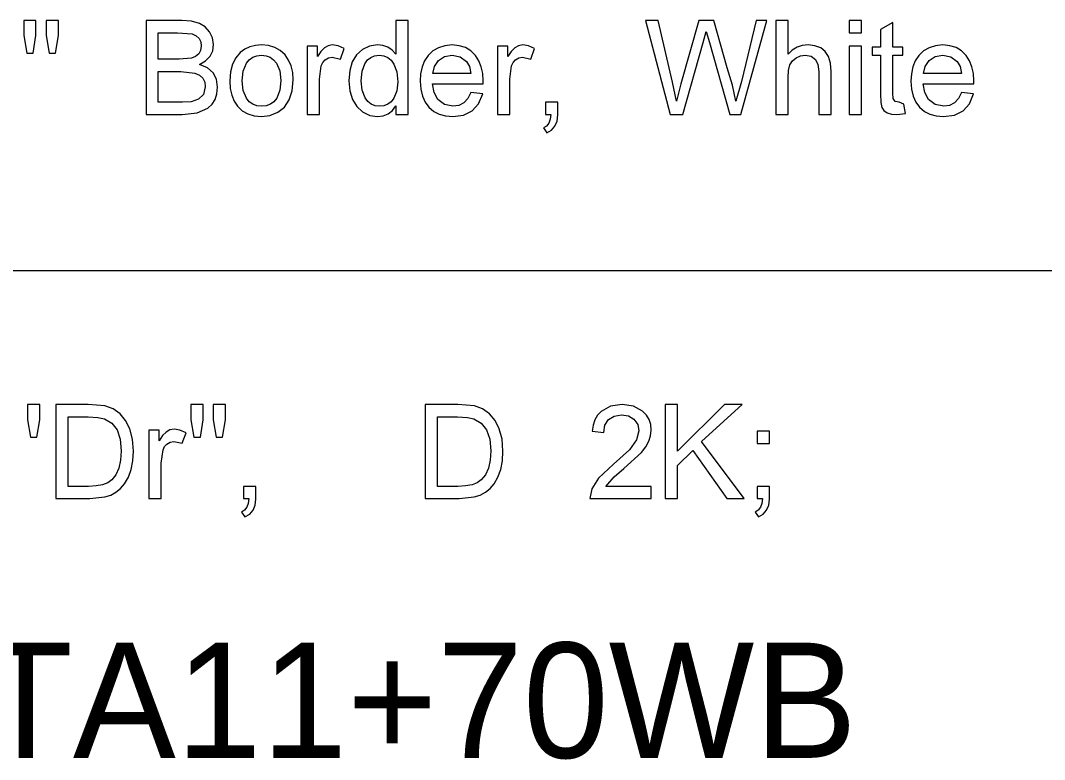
# Model space of a CAD drawing. Extents: x 1001568 to 1002149, y 1840825 to 1841423.
# Drawn here: x 1001908.159 to 1001911.713, y 1840996.772 to 1840999.337 of the extents above; entities that cross this region are included whole.
import ezdxf

# ---------------------------------------------------------------- set-up
doc = ezdxf.new("R2010")
doc.units = 0
for name, color, linetype in [('40', 7, 'Continuous'), ('R_No Plot', 7, 'Continuous'), ('SIGNS', 7, 'Continuous')]:
    doc.layers.add(name, color=color, linetype=linetype)

msp = doc.modelspace()

# ---------------------------------------------------------------- linework, layer by layer
at = {"layer": 'R_No Plot'}
msp.add_line((1001890.6501, 1840998.4691), (1001982.1327, 1840998.4691), dxfattribs=at)
at = {"layer": 'SIGNS'}
for points in [[(1001908.1808, 1840999.2235), (1001908.2037, 1840999.2235), (1001908.213, 1840999.2845), (1001908.213, 1840999.337), (1001908.1704, 1840999.337), (1001908.1704, 1840999.2845)], [(1001908.2586, 1840999.2235), (1001908.281, 1840999.2235), (1001908.291, 1840999.2845), (1001908.291, 1840999.337), (1001908.2485, 1840999.337), (1001908.2485, 1840999.2845)], [(1001910.4137, 1840999.0108), (1001910.4574, 1840999.0108), (1001910.528, 1840999.2602), (1001910.5391, 1840999.2988), (1001910.55, 1840999.2607), (1001910.6212, 1840999.0108), (1001910.6589, 1840999.0108), (1001910.7486, 1840999.337), (1001910.7118, 1840999.337), (1001910.661, 1840999.1257), (1001910.6419, 1840999.0565), (1001910.6296, 1840999.1126), (1001910.612, 1840999.1723), (1001910.5651, 1840999.337), (1001910.5129, 1840999.337), (1001910.4506, 1840999.117), (1001910.4359, 1840999.0565), (1001910.422, 1840999.1232), (1001910.3723, 1840999.337), (1001910.3278, 1840999.337)], [(1001910.7805, 1840999.0108), (1001910.823, 1840999.0108), (1001910.823, 1840999.1391), (1001910.8246, 1840999.1638), (1001910.8295, 1840999.1825), (1001910.8379, 1840999.1965), (1001910.8507, 1840999.2074), (1001910.8658, 1840999.2142), (1001910.8822, 1840999.2164), (1001910.9028, 1840999.2127), (1001910.9176, 1840999.2019), (1001910.9264, 1840999.1842), (1001910.9294, 1840999.1595), (1001910.9294, 1840999.0108), (1001910.972, 1840999.0108), (1001910.972, 1840999.1601), (1001910.9698, 1840999.1885), (1001910.9631, 1840999.2115), (1001910.9521, 1840999.2292), (1001910.9368, 1840999.2415), (1001910.9158, 1840999.2493), (1001910.8922, 1840999.2519), (1001910.8721, 1840999.2498), (1001910.854, 1840999.2439), (1001910.8376, 1840999.234), (1001910.823, 1840999.2205), (1001910.823, 1840999.337), (1001910.7805, 1840999.337)], [(1001911.0347, 1840999.2944), (1001911.0772, 1840999.2944), (1001911.0772, 1840999.337), (1001911.0347, 1840999.337)], [(1001911.2249, 1840999.0467), (1001911.2079, 1840999.0533), (1001911.1945, 1840999.0561), (1001911.188, 1840999.0658), (1001911.1859, 1840999.0845), (1001911.1859, 1840999.2164), (1001911.2213, 1840999.2164), (1001911.2213, 1840999.2448), (1001911.1859, 1840999.2448), (1001911.1859, 1840999.3299), (1001911.1433, 1840999.3051), (1001911.1433, 1840999.2448), (1001911.1149, 1840999.2448), (1001911.1149, 1840999.2164), (1001911.1433, 1840999.2164), (1001911.1433, 1840999.0821), (1001911.1445, 1840999.0526), (1001911.1483, 1840999.0354), (1001911.1555, 1840999.0244), (1001911.1666, 1840999.0166), (1001911.1813, 1840999.0121), (1001911.1998, 1840999.0108), (1001911.2305, 1840999.0141)], [(1001909.1541, 1840999.0108), (1001909.1966, 1840999.0108), (1001909.1966, 1840999.1334), (1001909.2032, 1840999.1798), (1001909.2085, 1840999.1914), (1001909.2163, 1840999.2003), (1001909.2281, 1840999.207), (1001909.2407, 1840999.2093), (1001909.2693, 1840999.2029), (1001909.2828, 1840999.2393), (1001909.2617, 1840999.2487), (1001909.2413, 1840999.2519), (1001909.2271, 1840999.2493), (1001909.2138, 1840999.2418), (1001909.2012, 1840999.2293), (1001909.1895, 1840999.2119), (1001909.1895, 1840999.2478), (1001909.1541, 1840999.2478)], [(1001909.8147, 1840999.0108), (1001909.8572, 1840999.0108), (1001909.8572, 1840999.1334), (1001909.8637, 1840999.1798), (1001909.8691, 1840999.1914), (1001909.8769, 1840999.2003), (1001909.8887, 1840999.207), (1001909.9013, 1840999.2093), (1001909.9299, 1840999.2029), (1001909.9434, 1840999.2393), (1001909.9222, 1840999.2487), (1001909.9019, 1840999.2519), (1001909.8877, 1840999.2493), (1001909.8744, 1840999.2418), (1001909.8617, 1840999.2293), (1001909.8501, 1840999.2119), (1001909.8501, 1840999.2478), (1001909.8147, 1840999.2478)], [(1001911.0347, 1840999.0108), (1001911.0772, 1840999.0108), (1001911.0772, 1840999.2478), (1001911.0347, 1840999.2478)], [(1001909.981, 1840999.0108), (1001909.9994, 1840999.0108), (1001909.9973, 1840998.9941), (1001909.9924, 1840998.9807), (1001909.9845, 1840998.9706), (1001909.9739, 1840998.9639), (1001909.9853, 1840998.947), (1001910.002, 1840998.9568), (1001910.0139, 1840998.9705), (1001910.0211, 1840998.9879), (1001910.0236, 1840999.0092), (1001910.0236, 1840999.0533), (1001909.981, 1840999.0533)], [(1001908.1938, 1840997.8902), (1001908.2162, 1840997.8902), (1001908.2262, 1840997.9511), (1001908.2262, 1840998.0037), (1001908.1837, 1840998.0037), (1001908.1837, 1840997.9511)], [(1001908.7605, 1840997.8902), (1001908.7834, 1840997.8902), (1001908.7927, 1840997.9511), (1001908.7927, 1840998.0037), (1001908.7501, 1840998.0037), (1001908.7501, 1840997.9511)], [(1001908.8383, 1840997.8902), (1001908.8607, 1840997.8902), (1001908.8707, 1840997.9511), (1001908.8707, 1840998.0037), (1001908.8282, 1840998.0037), (1001908.8282, 1840997.9511)], [(1001910.3481, 1840997.72), (1001910.191, 1840997.72), (1001910.2198, 1840997.753), (1001910.2532, 1840997.7816), (1001910.314, 1840997.8379), (1001910.3288, 1840997.857), (1001910.3396, 1840997.8763), (1001910.3459, 1840997.8955), (1001910.3481, 1840997.9148), (1001910.3462, 1840997.9344), (1001910.3405, 1840997.9519), (1001910.3311, 1840997.9673), (1001910.3182, 1840997.9807), (1001910.2865, 1840997.9979), (1001910.2476, 1840998.0037), (1001910.2063, 1840997.9977), (1001910.1743, 1840997.9799), (1001910.162, 1840997.9665), (1001910.1527, 1840997.9508), (1001910.1463, 1840997.9322), (1001910.1429, 1840997.9111), (1001910.1831, 1840997.907), (1001910.1873, 1840997.9322), (1001910.1998, 1840997.9517), (1001910.2194, 1840997.9641), (1001910.2454, 1840997.9682), (1001910.2686, 1840997.9642), (1001910.2877, 1840997.953), (1001910.301, 1840997.935), (1001910.3055, 1840997.9123), (1001910.2972, 1840997.8813), (1001910.2726, 1840997.8471), (1001910.217, 1840997.7965), (1001910.1656, 1840997.7478), (1001910.1424, 1840997.7118), (1001910.1353, 1840997.6774), (1001910.3481, 1840997.6774)], [(1001910.3966, 1840997.6774), (1001910.4391, 1840997.6774), (1001910.4391, 1840997.7924), (1001910.4921, 1840997.8449), (1001910.6099, 1840997.6774), (1001910.6707, 1840997.6774), (1001910.5228, 1840997.8751), (1001910.663, 1840998.0037), (1001910.6023, 1840998.0037), (1001910.4391, 1840997.8423), (1001910.4391, 1840998.0037), (1001910.3966, 1840998.0037)], [(1001908.6051, 1840997.6774), (1001908.6476, 1840997.6774), (1001908.6476, 1840997.8001), (1001908.6541, 1840997.8464), (1001908.6595, 1840997.8581), (1001908.6673, 1840997.8669), (1001908.6791, 1840997.8737), (1001908.6917, 1840997.876), (1001908.7203, 1840997.8696), (1001908.7338, 1840997.9059), (1001908.7126, 1840997.9154), (1001908.6923, 1840997.9186), (1001908.6781, 1840997.916), (1001908.6648, 1840997.9085), (1001908.6521, 1840997.8959), (1001908.6405, 1840997.8785), (1001908.6405, 1840997.9145), (1001908.6051, 1840997.9145)], [(1001910.7156, 1840997.8689), (1001910.7582, 1840997.8689), (1001910.7582, 1840997.9115), (1001910.7156, 1840997.9115)], [(1001908.9336, 1840997.6774), (1001908.952, 1840997.6774), (1001908.9499, 1840997.6607), (1001908.9451, 1840997.6473), (1001908.9372, 1840997.6372), (1001908.9266, 1840997.6306), (1001908.9379, 1840997.6136), (1001908.9546, 1840997.6235), (1001908.9666, 1840997.6371), (1001908.9738, 1840997.6545), (1001908.9762, 1840997.6759), (1001908.9762, 1840997.72), (1001908.9336, 1840997.72)], [(1001910.7156, 1840997.6774), (1001910.734, 1840997.6774), (1001910.7319, 1840997.6607), (1001910.727, 1840997.6473), (1001910.7192, 1840997.6372), (1001910.7085, 1840997.6306), (1001910.7199, 1840997.6136), (1001910.7366, 1840997.6235), (1001910.7485, 1840997.6371), (1001910.7557, 1840997.6545), (1001910.7582, 1840997.6759), (1001910.7582, 1840997.72), (1001910.7156, 1840997.72)]]:
    msp.add_lwpolyline(points, close=True, dxfattribs=at)
for points in [[(1001908.595, 1840999.0108), (1001908.7204, 1840999.0108), (1001908.7727, 1840999.0161), (1001908.8094, 1840999.0324), (1001908.8241, 1840999.0463), (1001908.8347, 1840999.0632), (1001908.8411, 1840999.0828), (1001908.8433, 1840999.1053), (1001908.8393, 1840999.133), (1001908.8275, 1840999.1554), (1001908.8079, 1840999.1724), (1001908.7806, 1840999.1843), (1001908.8018, 1840999.1973), (1001908.8171, 1840999.2132), (1001908.8262, 1840999.2319), (1001908.8291, 1840999.2535), (1001908.8255, 1840999.2763), (1001908.8153, 1840999.2973), (1001908.7997, 1840999.3149), (1001908.7801, 1840999.327), (1001908.753, 1840999.3345), (1001908.7193, 1840999.337), (1001908.595, 1840999.337), (1001908.595, 1840999.0108)], [(1001909.4623, 1840999.0108), (1001909.5048, 1840999.0108), (1001909.5048, 1840999.337), (1001909.4623, 1840999.337), (1001909.4623, 1840999.2205), (1001909.4494, 1840999.2342), (1001909.4345, 1840999.244), (1001909.4172, 1840999.2499), (1001909.3979, 1840999.2519), (1001909.3703, 1840999.248), (1001909.3458, 1840999.2365), (1001909.3251, 1840999.2178), (1001909.3106, 1840999.1934), (1001909.3018, 1840999.1632), (1001909.2992, 1840999.1276), (1001909.3024, 1840999.0929), (1001909.3116, 1840999.0632), (1001909.3264, 1840999.0387), (1001909.3466, 1840999.02), (1001909.371, 1840999.0076), (1001909.398, 1840999.0037), (1001909.418, 1840999.006), (1001909.4353, 1840999.013), (1001909.4501, 1840999.0245), (1001909.4623, 1840999.0407), (1001909.4623, 1840999.0108)], [(1001908.6376, 1840999.2023), (1001908.6376, 1840999.2944), (1001908.7046, 1840999.2944), (1001908.7556, 1840999.2901), (1001908.7692, 1840999.2839), (1001908.779, 1840999.2748), (1001908.7847, 1840999.2626), (1001908.7865, 1840999.2476), (1001908.7842, 1840999.2326), (1001908.7778, 1840999.2207), (1001908.7671, 1840999.2118), (1001908.7524, 1840999.2058), (1001908.7101, 1840999.2023), (1001908.6376, 1840999.2023)], [(1001908.8857, 1840999.1278), (1001908.8874, 1840999.1014), (1001908.8925, 1840999.0779), (1001908.9009, 1840999.0571), (1001908.9128, 1840999.0392), (1001908.9288, 1840999.0235), (1001908.9481, 1840999.0124), (1001908.9703, 1840999.0058), (1001908.9957, 1840999.0037), (1001909.0251, 1840999.0074), (1001909.0522, 1840999.0182), (1001909.0755, 1840999.0364), (1001909.0922, 1840999.0613), (1001909.1021, 1840999.0928), (1001909.1055, 1840999.1311), (1001909.1038, 1840999.1562), (1001909.0985, 1840999.1791), (1001909.0896, 1840999.1994), (1001909.0773, 1840999.2172), (1001909.0609, 1840999.2323), (1001909.0419, 1840999.2431), (1001909.0201, 1840999.2497), (1001908.9957, 1840999.2519), (1001908.9746, 1840999.2502), (1001908.9553, 1840999.2452), (1001908.9377, 1840999.2369), (1001908.922, 1840999.2255), (1001908.906, 1840999.2074), (1001908.8947, 1840999.1851), (1001908.8879, 1840999.1585), (1001908.8857, 1840999.1278)], [(1001909.7222, 1840999.0871), (1001909.7117, 1840999.066), (1001909.6979, 1840999.0511), (1001909.6806, 1840999.0421), (1001909.6601, 1840999.0391), (1001909.6304, 1840999.045), (1001909.6077, 1840999.0627), (1001909.5944, 1840999.0868), (1001909.5888, 1840999.1171), (1001909.7646, 1840999.1171), (1001909.7648, 1840999.1279), (1001909.7631, 1840999.1535), (1001909.7581, 1840999.1766), (1001909.7498, 1840999.1971), (1001909.7382, 1840999.2153), (1001909.7221, 1840999.2313), (1001909.7033, 1840999.2427), (1001909.6815, 1840999.2495), (1001909.657, 1840999.2519), (1001909.6316, 1840999.2495), (1001909.6093, 1840999.2426), (1001909.5899, 1840999.2311), (1001909.5735, 1840999.215), (1001909.5616, 1840999.1966), (1001909.553, 1840999.1757), (1001909.5479, 1840999.1519), (1001909.5463, 1840999.1258), (1001909.5481, 1840999.0982), (1001909.5538, 1840999.074), (1001909.5632, 1840999.0531), (1001909.5766, 1840999.0356), (1001909.5931, 1840999.0216), (1001909.6124, 1840999.0116), (1001909.6344, 1840999.0057), (1001909.6592, 1840999.0037), (1001909.6971, 1840999.0086), (1001909.7271, 1840999.0232), (1001909.7492, 1840999.0476), (1001909.7635, 1840999.0819), (1001909.7222, 1840999.0871)], [(1001911.425, 1840999.0871), (1001911.4145, 1840999.066), (1001911.4006, 1840999.0511), (1001911.3833, 1840999.0421), (1001911.3628, 1840999.0391), (1001911.3331, 1840999.045), (1001911.3104, 1840999.0627), (1001911.2971, 1840999.0868), (1001911.2916, 1840999.1171), (1001911.4673, 1840999.1171), (1001911.4676, 1840999.1279), (1001911.4659, 1840999.1535), (1001911.4609, 1840999.1766), (1001911.4526, 1840999.1971), (1001911.441, 1840999.2153), (1001911.4249, 1840999.2313), (1001911.406, 1840999.2427), (1001911.3842, 1840999.2495), (1001911.3597, 1840999.2519), (1001911.3343, 1840999.2495), (1001911.3121, 1840999.2426), (1001911.2927, 1840999.2311), (1001911.2763, 1840999.215), (1001911.2643, 1840999.1966), (1001911.2558, 1840999.1757), (1001911.2507, 1840999.1519), (1001911.249, 1840999.1258), (1001911.2509, 1840999.0982), (1001911.2565, 1840999.074), (1001911.266, 1840999.0531), (1001911.2794, 1840999.0356), (1001911.2959, 1840999.0216), (1001911.3152, 1840999.0116), (1001911.3371, 1840999.0057), (1001911.3619, 1840999.0037), (1001911.3999, 1840999.0086), (1001911.4299, 1840999.0232), (1001911.4519, 1840999.0476), (1001911.4662, 1840999.0819), (1001911.425, 1840999.0871)], [(1001908.9283, 1840999.1279), (1001908.9319, 1840999.1616), (1001908.9431, 1840999.1885), (1001908.953, 1840999.2007), (1001908.965, 1840999.2095), (1001908.9792, 1840999.2147), (1001908.9957, 1840999.2164), (1001909.0116, 1840999.2147), (1001909.0256, 1840999.2095), (1001909.0376, 1840999.2009), (1001909.0477, 1840999.189), (1001909.0591, 1840999.1621), (1001909.063, 1840999.1292), (1001909.0594, 1840999.095), (1001909.0484, 1840999.0677), (1001909.0384, 1840999.0551), (1001909.0263, 1840999.0461), (1001909.012, 1840999.0408), (1001908.9957, 1840999.0391), (1001908.9792, 1840999.0409), (1001908.965, 1840999.0462), (1001908.953, 1840999.0548), (1001908.9431, 1840999.0671), (1001908.9319, 1840999.0939), (1001908.9283, 1840999.1279)], [(1001909.3417, 1840999.1277), (1001909.3448, 1840999.1606), (1001909.3544, 1840999.187), (1001909.3633, 1840999.1998), (1001909.3746, 1840999.209), (1001909.3881, 1840999.2146), (1001909.4039, 1840999.2164), (1001909.4198, 1840999.2144), (1001909.4338, 1840999.2087), (1001909.4456, 1840999.199), (1001909.4551, 1840999.1857), (1001909.4648, 1840999.1582), (1001909.4682, 1840999.1243), (1001909.4647, 1840999.0929), (1001909.4546, 1840999.0671), (1001909.4452, 1840999.0546), (1001909.434, 1840999.046), (1001909.4207, 1840999.0407), (1001909.4056, 1840999.0391), (1001909.3899, 1840999.041), (1001909.3765, 1840999.0465), (1001909.3651, 1840999.0557), (1001909.3557, 1840999.0686), (1001909.3452, 1840999.0953), (1001909.3417, 1840999.1277)], [(1001909.59, 1840999.1526), (1001909.5959, 1840999.1778), (1001909.6097, 1840999.198), (1001909.6308, 1840999.2119), (1001909.6574, 1840999.2164), (1001909.6851, 1840999.2109), (1001909.7072, 1840999.1947), (1001909.7172, 1840999.1771), (1001909.7224, 1840999.1526), (1001909.59, 1840999.1526)], [(1001911.2928, 1840999.1526), (1001911.2987, 1840999.1778), (1001911.3124, 1840999.198), (1001911.3336, 1840999.2119), (1001911.3602, 1840999.2164), (1001911.3879, 1840999.2109), (1001911.4099, 1840999.1947), (1001911.4199, 1840999.1771), (1001911.4251, 1840999.1526), (1001911.2928, 1840999.1526)], [(1001908.6376, 1840999.0533), (1001908.6376, 1840999.1597), (1001908.7153, 1840999.1597), (1001908.7642, 1840999.1544), (1001908.7803, 1840999.147), (1001908.7917, 1840999.1368), (1001908.7985, 1840999.1231), (1001908.8007, 1840999.1065), (1001908.7941, 1840999.0804), (1001908.7774, 1840999.0637), (1001908.7515, 1840999.0548), (1001908.7213, 1840999.0533), (1001908.6376, 1840999.0533)], [(1001908.2821, 1840997.6774), (1001908.3997, 1840997.6774), (1001908.4519, 1840997.683), (1001908.4723, 1840997.6896), (1001908.4907, 1840997.6996), (1001908.5067, 1840997.7127), (1001908.5206, 1840997.7288), (1001908.5342, 1840997.7522), (1001908.5439, 1840997.7789), (1001908.5497, 1840997.809), (1001908.5516, 1840997.8423), (1001908.5483, 1840997.8834), (1001908.5387, 1840997.9198), (1001908.524, 1840997.949), (1001908.5048, 1840997.972), (1001908.4809, 1840997.9886), (1001908.4524, 1840997.999), (1001908.3943, 1840998.0037), (1001908.2821, 1840998.0037), (1001908.2821, 1840997.6774)], [(1001909.5641, 1840997.6774), (1001909.6817, 1840997.6774), (1001909.734, 1840997.683), (1001909.7544, 1840997.6896), (1001909.7728, 1840997.6996), (1001909.7887, 1840997.7127), (1001909.8027, 1840997.7288), (1001909.8162, 1840997.7522), (1001909.826, 1840997.7789), (1001909.8317, 1840997.809), (1001909.8336, 1840997.8423), (1001909.8303, 1840997.8834), (1001909.8208, 1840997.9198), (1001909.806, 1840997.949), (1001909.7869, 1840997.972), (1001909.7629, 1840997.9886), (1001909.7345, 1840997.999), (1001909.6764, 1840998.0037), (1001909.5641, 1840998.0037), (1001909.5641, 1840997.6774)], [(1001908.3246, 1840997.72), (1001908.3246, 1840997.9611), (1001908.3941, 1840997.9611), (1001908.4279, 1840997.9595), (1001908.4506, 1840997.9547), (1001908.4761, 1840997.9394), (1001908.4944, 1840997.9157), (1001908.5054, 1840997.8834), (1001908.509, 1840997.8429), (1001908.5069, 1840997.8105), (1001908.5007, 1840997.783), (1001908.4904, 1840997.7602), (1001908.4761, 1840997.7421), (1001908.4622, 1840997.7324), (1001908.4442, 1840997.7255), (1001908.4218, 1840997.7213), (1001908.3952, 1840997.72), (1001908.3246, 1840997.72)], [(1001909.6067, 1840997.72), (1001909.6067, 1840997.9611), (1001909.6761, 1840997.9611), (1001909.71, 1840997.9595), (1001909.7327, 1840997.9547), (1001909.7582, 1840997.9394), (1001909.7764, 1840997.9157), (1001909.7874, 1840997.8834), (1001909.7911, 1840997.8429), (1001909.789, 1840997.8105), (1001909.7828, 1840997.783), (1001909.7725, 1840997.7602), (1001909.7582, 1840997.7421), (1001909.7443, 1840997.7324), (1001909.7262, 1840997.7255), (1001909.7039, 1840997.7213), (1001909.6773, 1840997.72), (1001909.6067, 1840997.72)]]:
    msp.add_lwpolyline(points, dxfattribs=at)

# ---------------------------------------------------------------- texts
at = {"layer": '40'}
msp.add_text('SS-OPD-10-STA11+70WB', height=0.4, rotation=0, dxfattribs=at).set_placement((1001904.6559, 1840996.7774))

doc.saveas('drawing.dxf')
